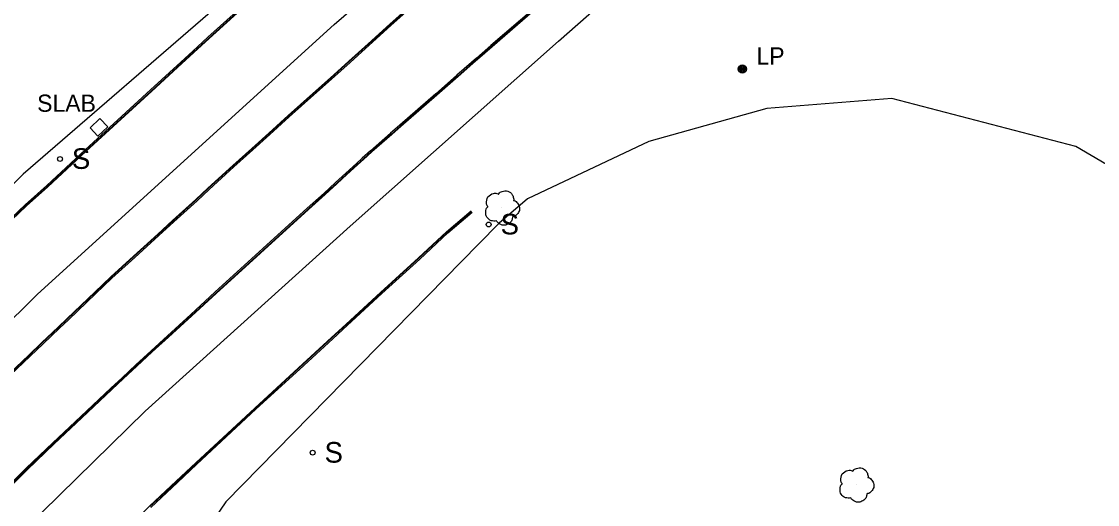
# Model space of a CAD drawing. Extents: x 368532 to 392481, y 10654822 to 10676899.
# Drawn here: x 374954.4 to 375267.5, y 10671309.9 to 10671450.4 of the extents above; entities that cross this region are included whole.
import ezdxf

# ---------------------------------------------------------------- set-up
doc = ezdxf.new("R2010")
doc.units = 0
for name, color, linetype in [('p_dtm slab', 7, 'Continuous'), ('p_road - paved curb', 7, 'Continuous'), ('p_road paint stripe', 7, 'Continuous'), ('p_structure constr area', 7, 'Continuous'), ('p_structure sign', 7, 'Continuous'), ('p_utility general pole', 7, 'Continuous'), ('p_veg tree', 7, 'Continuous')]:
    doc.layers.add(name, color=color, linetype=linetype)

msp = doc.modelspace()

# ---------------------------------------------------------------- linework, layer by layer
at = {"layer": 'p_dtm slab'}
for p, q in [((374977.2, 10671422.13), (374974.43, 10671419.47)), ((374976.59, 10671417.04), (374979.52, 10671419.75)), ((374979.52, 10671419.75), (374977.2, 10671422.13)), ((374974.43, 10671419.47), (374976.59, 10671417.04))]:
    msp.add_line(p, q, dxfattribs=at)
at = {"layer": 'p_road - paved curb'}
for p, q in [((375017.86, 10671454.11), (375008.66, 10671445.79)), ((375061.66, 10671449.46), (375068.75, 10671455.79)), ((375061.89, 10671449.2), (375068.98, 10671455.52)), ((375103.54, 10671454.21), (375091, 10671443.37)), ((375018.1, 10671453.85), (375008.9, 10671445.53)), ((375018.2, 10671453.74), (375009, 10671445.42)), ((375103.77, 10671453.94), (375091.23, 10671443.1)), ((375103.87, 10671453.83), (375091.33, 10671442.99)), ((375055.34, 10671443.8), (375061.66, 10671449.46)), ((375055.57, 10671443.54), (375061.89, 10671449.2)), ((375008.66, 10671445.79), (375004.23, 10671441.76)), ((375008.9, 10671445.53), (375004.47, 10671441.5)), ((375009, 10671445.42), (375004.57, 10671441.39)), ((375004.23, 10671441.76), (375000.74, 10671438.55)), ((375049.76, 10671438.77), (375055.34, 10671443.8)), ((375050, 10671438.51), (375055.57, 10671443.54)), ((375091, 10671443.37), (375086.76, 10671439.71)), ((375091.23, 10671443.1), (375086.99, 10671439.44)), ((375091.33, 10671442.99), (375087.09, 10671439.33)), ((375000.74, 10671438.55), (374991.96, 10671430.5)), ((375004.47, 10671441.5), (375000.98, 10671438.29)), ((375004.57, 10671441.39), (375001.08, 10671438.18)), ((375044.39, 10671433.91), (375049.76, 10671438.77)), ((375044.62, 10671433.65), (375050, 10671438.51)), ((375085.38, 10671438.51), (375081.1, 10671434.76)), ((375086.76, 10671439.71), (375085.38, 10671438.51)), ((375086.99, 10671439.44), (375085.61, 10671438.24)), ((375000.98, 10671438.29), (374992.2, 10671430.24)), ((375001.08, 10671438.18), (374992.3, 10671430.13)), ((375085.61, 10671438.24), (375081.33, 10671434.49)), ((375039.27, 10671429.35), (375044.39, 10671433.91)), ((375039.5, 10671429.09), (375044.62, 10671433.65)), ((375081.1, 10671434.76), (375074.93, 10671429.36)), ((375081.33, 10671434.49), (375075.16, 10671429.09)), ((374991.96, 10671430.5), (374972.93, 10671413.03)), ((374992.2, 10671430.24), (374973.17, 10671412.77)), ((374992.3, 10671430.13), (374973.27, 10671412.66)), ((375032.1, 10671422.93), (375039.27, 10671429.35)), ((375032.33, 10671422.67), (375039.5, 10671429.09)), ((375074.93, 10671429.36), (375064.49, 10671420.23)), ((375075.16, 10671429.09), (375064.72, 10671419.96)), ((375026.44, 10671417.8), (375032.1, 10671422.93)), ((375026.68, 10671417.54), (375032.33, 10671422.67)), ((375064.49, 10671420.23), (375061.83, 10671417.91)), ((375064.72, 10671419.96), (375062.06, 10671417.64)), ((375021.49, 10671413.33), (375026.44, 10671417.8)), ((375021.72, 10671413.07), (375026.68, 10671417.54)), ((375061.83, 10671417.91), (375056, 10671412.81)), ((375062.06, 10671417.64), (375056.23, 10671412.55)), ((374972.93, 10671413.03), (374961.79, 10671402.69)), ((374973.17, 10671412.77), (374962.03, 10671402.43)), ((374973.27, 10671412.66), (374962.13, 10671402.32)), ((375016, 10671408.4), (375021.49, 10671413.33)), ((375016.24, 10671408.14), (375021.72, 10671413.07)), ((375053.58, 10671410.61), (375051.87, 10671409.05)), ((375053.82, 10671410.35), (375052.11, 10671408.79)), ((375056, 10671412.81), (375053.58, 10671410.61)), ((375056.23, 10671412.55), (375053.82, 10671410.35)), ((375008.76, 10671401.81), (375016, 10671408.4)), ((375009, 10671401.55), (375016.24, 10671408.14)), ((375051.87, 10671409.05), (375048.76, 10671406.24)), ((375052.11, 10671408.79), (375049, 10671405.98)), ((375048.76, 10671406.24), (375045.81, 10671403.57)), ((375049, 10671405.98), (375046.05, 10671403.31)), ((374961.79, 10671402.69), (374955.5, 10671397.11)), ((374962.03, 10671402.43), (374955.74, 10671396.85)), ((374962.13, 10671402.32), (374955.84, 10671396.74)), ((375005.25, 10671398.52), (375008.76, 10671401.81)), ((375005.49, 10671398.26), (375009, 10671401.55)), ((375045.81, 10671403.57), (375042.44, 10671400.49)), ((375046.05, 10671403.31), (375042.68, 10671400.23)), ((374998.49, 10671392.36), (375005.25, 10671398.52)), ((374998.73, 10671392.1), (375005.49, 10671398.26)), ((375042.44, 10671400.49), (375037.54, 10671396.07)), ((375042.68, 10671400.23), (375037.78, 10671395.81)), ((374955.5, 10671397.11), (374936.84, 10671379.47)), ((374955.74, 10671396.85), (374937.08, 10671379.22)), ((374955.84, 10671396.74), (374937.18, 10671379.11)), ((375037.54, 10671396.07), (375010.68, 10671371.64)), ((375037.78, 10671395.81), (375010.92, 10671371.38)), ((375078.19, 10671389.15), (375085.31, 10671395.23)), ((375078.42, 10671388.89), (375085.53, 10671394.96)), ((374994.17, 10671388.43), (374998.49, 10671392.36)), ((374994.41, 10671388.17), (374998.73, 10671392.1)), ((374987.15, 10671382.01), (374994.17, 10671388.43)), ((375070.04, 10671381.56), (375078.19, 10671389.15)), ((375070.28, 10671381.3), (375078.42, 10671388.89)), ((374987.39, 10671381.75), (374994.41, 10671388.17)), ((374980.51, 10671375.99), (374987.15, 10671382.01)), ((374980.75, 10671375.73), (374987.39, 10671381.75)), ((375058.99, 10671371.5), (375070.04, 10671381.56)), ((375059.23, 10671371.24), (375070.28, 10671381.3)), ((374975.83, 10671371.54), (374980.51, 10671375.99)), ((374976.07, 10671371.29), (374980.75, 10671375.73)), ((374967.8, 10671363.89), (374975.83, 10671371.54)), ((374968.05, 10671363.64), (374976.07, 10671371.29)), ((375010.68, 10671371.64), (375003.67, 10671365.19)), ((375010.92, 10671371.38), (375003.91, 10671364.93)), ((375049.02, 10671362.3), (375058.99, 10671371.5)), ((375049.26, 10671362.04), (375059.23, 10671371.24)), ((374965.22, 10671361.42), (374967.8, 10671363.89)), ((374965.47, 10671361.17), (374968.05, 10671363.64)), ((375003.67, 10671365.19), (374996.87, 10671358.97)), ((375003.91, 10671364.93), (374997.11, 10671358.71)), ((374960.48, 10671356.89), (374965.22, 10671361.42)), ((374960.72, 10671356.64), (374965.47, 10671361.17)), ((375044.72, 10671358.39), (375049.02, 10671362.3)), ((375044.96, 10671358.13), (375049.26, 10671362.04)), ((374996.87, 10671358.97), (374992.14, 10671354.65)), ((374997.11, 10671358.71), (374992.38, 10671354.39)), ((375035.14, 10671349.58), (375044.72, 10671358.39)), ((375035.38, 10671349.32), (375044.96, 10671358.13)), ((374956.67, 10671353.27), (374960.48, 10671356.89)), ((374956.91, 10671353.02), (374960.72, 10671356.64)), ((374992.14, 10671354.65), (374987.66, 10671350.55)), ((374992.38, 10671354.39), (374987.9, 10671350.29)), ((374949.27, 10671346.23), (374954.69, 10671351.39)), ((374949.51, 10671345.98), (374954.93, 10671351.14)), ((374954.69, 10671351.39), (374956.67, 10671353.27)), ((374954.93, 10671351.14), (374956.91, 10671353.02)), ((374987.66, 10671350.55), (374983.67, 10671346.8)), ((374987.9, 10671350.29), (374983.91, 10671346.55)), ((375022.4, 10671337.87), (375035.14, 10671349.58)), ((375022.64, 10671337.61), (375035.38, 10671349.32)), ((374983.67, 10671346.8), (374980.38, 10671343.71)), ((374983.91, 10671346.55), (374980.62, 10671343.46)), ((374980.38, 10671343.71), (374971.65, 10671335.52)), ((374980.62, 10671343.46), (374971.89, 10671335.27)), ((374971.65, 10671335.52), (374963.58, 10671327.88)), ((374971.89, 10671335.27), (374963.82, 10671327.63)), ((375005.23, 10671321.91), (375022.4, 10671337.87)), ((375005.47, 10671321.66), (375022.64, 10671337.61)), ((374963.58, 10671327.88), (374955.8, 10671320.5)), ((374963.82, 10671327.63), (374956.05, 10671320.25)), ((374955.8, 10671320.5), (374948.03, 10671312.7)), ((374956.05, 10671320.25), (374948.27, 10671312.46)), ((374999.57, 10671316.56), (375005.23, 10671321.91)), ((374999.81, 10671316.31), (375005.47, 10671321.66)), ((374991.8, 10671309.3), (374999.57, 10671316.56)), ((374992.04, 10671309.05), (374999.81, 10671316.31))]:
    msp.add_line(p, q, dxfattribs=at)
for points in [[(374949.17, 10671346.34), (374954.59, 10671351.5), (374956.57, 10671353.38), (374960.38, 10671357), (374965.12, 10671361.53), (374967.7, 10671364), (374975.73, 10671371.65), (374980.41, 10671376.1), (374987.05, 10671382.12), (374994.07, 10671388.54), (374998.39, 10671392.47), (375005.15, 10671398.63), (375008.66, 10671401.92), (375015.9, 10671408.51), (375021.39, 10671413.44), (375026.34, 10671417.91), (375032, 10671423.04), (375039.17, 10671429.46), (375044.29, 10671434.02), (375049.66, 10671438.88), (375055.24, 10671443.91), (375061.56, 10671449.57), (375068.65, 10671455.9)], [(375087.09, 10671439.33), (375085.71, 10671438.13), (375081.43, 10671434.38), (375075.26, 10671428.98), (375064.82, 10671419.85), (375062.16, 10671417.53), (375056.33, 10671412.44), (375053.92, 10671410.24), (375052.21, 10671408.68), (375049.1, 10671405.87), (375046.15, 10671403.2), (375042.78, 10671400.12), (375037.88, 10671395.7), (375011.02, 10671371.27), (375004.01, 10671364.82), (374997.21, 10671358.6), (374992.48, 10671354.28), (374988, 10671350.18), (374984.01, 10671346.44), (374980.72, 10671343.35), (374971.99, 10671335.16), (374963.92, 10671327.52), (374956.15, 10671320.14), (374948.38, 10671312.35)], [(375078.09, 10671389.26), (375085.21, 10671395.34)], [(374950.57, 10671269.09), (374955.06, 10671273.48), (374963.77, 10671282), (374970.48, 10671288.59), (374976.14, 10671294.21), (374987.65, 10671305.52), (374991.7, 10671309.41), (374999.47, 10671316.67), (375005.13, 10671322.02), (375022.3, 10671337.98), (375035.04, 10671349.69), (375044.62, 10671358.5), (375048.92, 10671362.41), (375058.89, 10671371.61), (375069.94, 10671381.67), (375078.09, 10671389.26)]]:
    msp.add_lwpolyline(points, dxfattribs=at)
at = {"layer": 'p_road paint stripe'}
for p, q in [((375045.43, 10671449.54), (375136.1, 10671528.32)), ((375110.65, 10671444.68), (375172.57, 10671499.21)), ((374959.07, 10671371.07), (375045.43, 10671449.54)), ((375050.05, 10671390.9), (375110.65, 10671444.68)), ((374990.42, 10671337.04), (375050.05, 10671390.9)), ((374877.61, 10671291.02), (374959.07, 10671371.07)), ((374931.39, 10671279.41), (374990.42, 10671337.04))]:
    msp.add_line(p, q, dxfattribs=at)
at = {"layer": 'p_structure constr area'}
for p, q in [((375046.78, 10671485.52), (374954.9, 10671405.95)), ((375207.68, 10671427.99), (375171.28, 10671425.06)), ((375261.13, 10671414.05), (375207.68, 10671427.99)), ((375171.28, 10671425.06), (375136.97, 10671415.45)), ((375136.97, 10671415.45), (375101.67, 10671398.84)), ((375300.07, 10671391.07), (375261.13, 10671414.05)), ((374954.9, 10671405.95), (374847.83, 10671299.95)), ((375101.67, 10671398.84), (375093.42, 10671391.74)), ((375093.42, 10671391.74), (375087.41, 10671385.6)), ((375087.41, 10671385.6), (375013.86, 10671310.7)), ((375013.86, 10671310.7), (374991.57, 10671277.83))]:
    msp.add_line(p, q, dxfattribs=at)
at = {"layer": 'p_structure sign'}
for centre in [(374965.62, 10671410.41), (375090.35, 10671391.36), (375039.13, 10671324.99)]:
    msp.add_circle(centre, 0.713, dxfattribs=at)
at = {"layer": 'p_utility general pole'}
for radius in [1.19, 0.901, 0.608, 0.337, 0.12]:
    msp.add_circle((375164.15, 10671436.57), radius, dxfattribs=at)
at = {"layer": 'p_veg tree'}
for p, q in [((375094.22, 10671396.23), (375094.22, 10671396.23)), ((375197.32, 10671315.67), (375197.32, 10671315.67))]:
    msp.add_line(p, q, dxfattribs=at)
for points in [[(375092.62, 10671392.39), (375091.06, 10671392.46), (375089.82, 10671393.48), (375089.5, 10671394.95), (375089.64, 10671395.79), (375090.01, 10671396.39), (375090.12, 10671396.5), (375090.06, 10671396.59), (375089.72, 10671397.49), (375090.14, 10671399.37), (375091.76, 10671400.38), (375093.06, 10671400.25), (375093.2, 10671400.2), (375093.27, 10671400.29), (375094.27, 10671400.98), (375095.89, 10671401.04), (375097.21, 10671400.02), (375097.59, 10671399), (375097.63, 10671398.45), (375097.61, 10671398.34), (375097.71, 10671398.34), (375098.3, 10671398.01), (375099.1, 10671397.01), (375099.27, 10671395.45), (375098.58, 10671394.24), (375097.61, 10671393.66), (375097.35, 10671393.6), (375097.29, 10671393.56), (375097.28, 10671393.49), (375097.21, 10671393.05), (375096.84, 10671392.14), (375095.87, 10671391.41), (375094.64, 10671391.14), (375093.16, 10671391.75), (375092.6, 10671392.4)], [(375195.71, 10671311.83), (375194.15, 10671311.9), (375192.91, 10671312.92), (375192.59, 10671314.39), (375192.73, 10671315.23), (375193.1, 10671315.83), (375193.21, 10671315.93), (375193.15, 10671316.03), (375192.81, 10671316.93), (375193.23, 10671318.81), (375194.86, 10671319.82), (375196.15, 10671319.69), (375196.29, 10671319.63), (375196.37, 10671319.73), (375197.37, 10671320.42), (375198.98, 10671320.48), (375200.3, 10671319.46), (375200.68, 10671318.44), (375200.72, 10671317.89), (375200.7, 10671317.78), (375200.81, 10671317.78), (375201.39, 10671317.45), (375202.19, 10671316.45), (375202.36, 10671314.89), (375201.67, 10671313.68), (375200.7, 10671313.09), (375200.44, 10671313.04), (375200.39, 10671312.99), (375200.37, 10671312.93), (375200.3, 10671312.48), (375199.93, 10671311.58), (375198.96, 10671310.85), (375197.73, 10671310.58), (375196.25, 10671311.19), (375195.69, 10671311.84)]]:
    msp.add_spline(points, degree=3, dxfattribs=at)

# ---------------------------------------------------------------- texts
at = {"layer": 'p_dtm slab'}
msp.add_text(' SLAB', height=5, dxfattribs=at).set_placement((374957.12, 10671424.13))
at = {"layer": 'p_structure sign'}
for p in [(374969.08, 10671407.52), (375093.81, 10671388.46), (375042.59, 10671322.09)]:
    msp.add_text('S', height=6, dxfattribs=at).set_placement(p)
at = {"layer": 'p_utility general pole'}
msp.add_text('LP', height=5, dxfattribs=at).set_placement((375168.26, 10671437.86))

doc.saveas('drawing.dxf')
